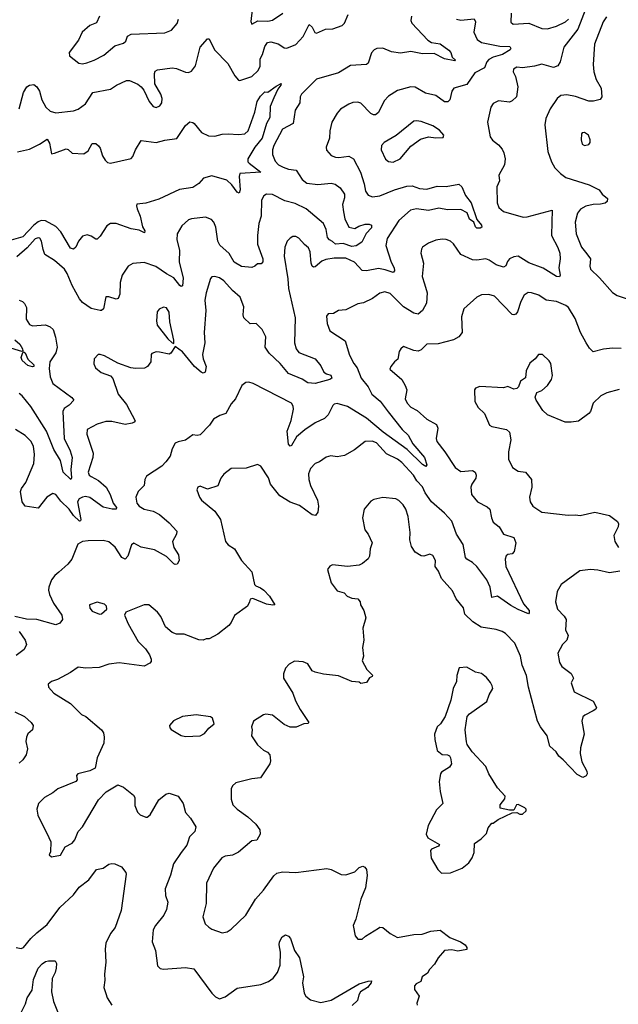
# Model space of a CAD drawing. Extents: x 2133461 to 2293071, y 753526 to 916327.
# Tile 273 of 459: x 2225769 to 2229835, y 854660 to 861350. Entities that reach past the tile are written whole.
import ezdxf

# ---------------------------------------------------------------- set-up
doc = ezdxf.new("R2010")
doc.units = 0

msp = doc.modelspace()

# ---------------------------------------------------------------- linework, layer by layer
at = {"layer": '0CON10XD'}
for points in [[(2229625.6, 861455.6), (2229560.4, 861285), (2229465, 861164), (2229440, 861065), (2229423.4, 861036.6), (2229395, 861024.5), (2229315, 861047.3), (2229265.3, 861034.7), (2229185, 861023.5), (2229145, 861026.7), (2229124, 861015), (2229120, 860995), (2229137.1, 860965), (2229152.5, 860895), (2229143, 860827), (2229115, 860798.8), (2229095, 860790), (2229022, 860798), (2228985, 860780), (2228968, 860755), (2228945.9, 860654.1), (2228964.3, 860555), (2228981.1, 860531.1), (2229020.9, 860500.9), (2229045, 860470), (2229057.1, 860445), (2229065.4, 860405), (2229062.9, 860365), (2229022.9, 860295), (2229028.6, 860255), (2229009.4, 860215), (2229012.5, 860105), (2229024, 860074), (2229055, 860046.9), (2229189.3, 860009.3), (2229215, 860010.9), (2229385, 860056.2), (2229384.5, 859975.5), (2229380.9, 859885), (2229425, 859802), (2229437.1, 859765), (2229440, 859725), (2229430, 859665), (2229439.4, 859615), (2229435, 859604), (2229415, 859605.6), (2229325, 859661.1), (2229228, 859698), (2229155, 859744.3), (2229125, 859740), (2229096.2, 859725), (2229082.1, 859707.9), (2229071.7, 859678.3), (2229055, 859668.6), (2229005, 859684.5), (2228956.9, 859716.9), (2228935, 859724.4), (2228875, 859715.5), (2228845, 859718.5), (2228765, 859755.6), (2228715, 859827.5), (2228695, 859845.7), (2228665, 859857.1), (2228638.3, 859858.3), (2228595, 859851.4), (2228545, 859832.5), (2228506, 859805), (2228498.3, 859791.7), (2228492.9, 859765), (2228510.6, 859695), (2228503.1, 859605), (2228518.9, 859555), (2228535.6, 859495), (2228532.2, 859425), (2228505.4, 859374.6), (2228475, 859350), (2228445, 859356.7), (2228375, 859398.5), (2228285, 859488.9), (2228248.6, 859501.4), (2228215, 859493.3), (2228165, 859456.5), (2228105, 859427.1), (2228065, 859420), (2227985, 859378.8), (2227935, 859373.3), (2227900, 859355), (2227865, 859352.5), (2227853.9, 859336.1), (2227856.9, 859285), (2227875, 859236.7), (2227978.7, 859168.7), (2228009.8, 859069.8), (2228038.6, 859015), (2228062.2, 858985), (2228088.5, 858915), (2228136.3, 858856.3), (2228161.8, 858805), (2228218.4, 858758.4), (2228271.1, 858685), (2228367.7, 858565), (2228406.5, 858526.5), (2228438.6, 858468.6), (2228517.6, 858375), (2228535.4, 858325), (2228527.5, 858315), (2228505, 858328.5), (2228400.8, 858430.8), (2228238.3, 858548.3), (2228125, 858641.9), (2227995, 858722), (2227925, 858741.4), (2227905, 858738.6), (2227895, 858730), (2227865, 858666.2), (2227840.3, 858639.7), (2227775, 858611.1), (2227705, 858564.5), (2227648.5, 858515), (2227615, 858456.2), (2227605, 858452), (2227595, 858466.7), (2227585.6, 858555), (2227612, 858628), (2227628.8, 858705), (2227626.4, 858725), (2227615, 858744.2), (2227355, 858879.2), (2227325, 858887.5), (2227305, 858884.2), (2227278, 858865), (2227235.7, 858775), (2227205, 858741.2), (2227168, 858675), (2227129.1, 858660.9), (2227086, 858635), (2227057.5, 858595), (2226995, 858529.2), (2226975, 858524.2), (2226945, 858530), (2226895, 858494.2), (2226845, 858482.9), (2226825, 858472), (2226804.6, 858435.4), (2226790.5, 858385), (2226761.9, 858345), (2226733.3, 858316.7), (2226631.2, 858248.8), (2226618.8, 858225), (2226614.3, 858185), (2226572.9, 858145), (2226558.9, 858105), (2226564.5, 858065), (2226579.5, 858045), (2226613.7, 858023.7), (2226675, 858012), (2226719.2, 857989.2), (2226785, 857932.5), (2226835.5, 857875.5), (2226834.2, 857855), (2226807.5, 857805), (2226816.9, 857765), (2226846.5, 857715), (2226851.4, 857675), (2226839.4, 857650.6), (2226825, 857647.5), (2226815, 857652.5), (2226765, 857701.9), (2226685, 857748.5), (2226595, 857767.1), (2226545, 857792.5), (2226527.9, 857782.1), (2226504.5, 857705), (2226485, 857684.4), (2226462, 857695), (2226416.6, 857766.6), (2226373.3, 857803.3), (2226335, 857811.9), (2226235, 857809.6), (2226195, 857804.4), (2226163.4, 857786.6), (2226122, 857685), (2226095, 857651.2), (2226034.5, 857595.5), (2226006.8, 857573.2), (2225985.6, 857544.4), (2225966.9, 857495), (2225965.6, 857475), (2225971.8, 857445), (2225998.2, 857385), (2226055.6, 857305), (2226060, 857275), (2226040.9, 857249.1), (2226015, 857238.6), (2225885, 857274.4), (2225815, 857278), (2225735, 857296)], [(2227347.4, 861417.4), (2227338.8, 861338.8), (2227345, 861320), (2227386.7, 861343.3), (2227455, 861340.5), (2227485, 861346.9), (2227555.4, 861394.6)], [(2229106.1, 861393.9), (2229103.9, 861333.9), (2229120.8, 861320.8), (2229227, 861327), (2229315, 861290.9), (2229355, 861289.1), (2229415, 861306.9), (2229475.6, 861335), (2229496.1, 861353.9)], [(2228429.2, 861375), (2228425.9, 861345.9), (2228432.5, 861327.5), (2228540.2, 861210.2), (2228566, 861196), (2228625.3, 861185.3), (2228684.1, 861144.1), (2228697.4, 861127.4), (2228706.8, 861096.8), (2228728.8, 861075), (2228725, 861070), (2228655, 861084.4), (2228585, 861120.8), (2228505, 861118.2), (2228425, 861134.6), (2228355, 861123.8), (2228295, 861133.1), (2228235, 861156.6), (2228195, 861154.2), (2228176.4, 861145), (2228157.7, 861125), (2228136.7, 861055), (2228125, 861045.6), (2228015, 861039.1), (2227935, 860988.5), (2227784.6, 860945.4), (2227682.9, 860845), (2227674.5, 860825.5), (2227671.9, 860785), (2227641.1, 860735), (2227625.6, 860645), (2227554.2, 860605.8), (2227495.9, 860495), (2227486.7, 860465), (2227486, 860435), (2227505, 860388.5), (2227527.3, 860365), (2227557.6, 860347.6), (2227595, 860334.7), (2227647.2, 860327.2), (2227687.3, 860265), (2227718.8, 860238.8), (2227795, 860230.8), (2227885, 860238.6), (2227912.7, 860232.7), (2227945, 860208.8), (2227974, 860165), (2227975, 860140), (2227962, 860095), (2227967.5, 860045), (2227977.9, 859997.9), (2228005, 859941.2), (2228045, 859931.4), (2228072.2, 859947.7), (2228115, 859961.6), (2228141.9, 859961.9), (2228158.6, 859955), (2228157.5, 859935), (2228123.3, 859896.7), (2228092.3, 859837.7), (2228055, 859813.2), (2228025, 859810.3), (2227965, 859830.3), (2227915, 859825.6), (2227893.3, 859843.3), (2227873.8, 859853.8), (2227860.4, 859870.4), (2227849.7, 859925), (2227832.9, 859965), (2227715.2, 860065.2), (2227640.8, 860100.8), (2227570.4, 860120.4), (2227485, 860163.3), (2227445, 860164.2), (2227426.7, 860153.3), (2227411.9, 860125), (2227408.2, 860015), (2227393.9, 859965), (2227384.1, 859885), (2227385.3, 859825), (2227421.3, 859725), (2227420, 859705), (2227408.2, 859691.8), (2227385, 859692.5), (2227365.4, 859674.6), (2227345, 859666), (2227275, 859672.3), (2227225, 859703.2), (2227191.9, 859761.9), (2227127.6, 859817.6), (2227115.6, 859845), (2227100.3, 859940.2), (2227087.3, 859975), (2227072.8, 859992.8), (2227031.9, 860008.1), (2226935, 859996.7), (2226915, 859989.4), (2226869.5, 859950.5), (2226839.5, 859895), (2226837.3, 859855), (2226854.7, 859784.7), (2226852.9, 859705), (2226880.4, 859595), (2226875, 859542.5), (2226865, 859538.1), (2226857.1, 859545), (2226815, 859597.3), (2226765, 859622.5), (2226693.1, 859673.1), (2226615, 859701.1), (2226536.4, 859693.6), (2226504.6, 859675.4), (2226464.7, 859615.3), (2226450.5, 859565), (2226449.2, 859485), (2226436.7, 859455), (2226425, 859451.2), (2226375, 859468), (2226355, 859466.2), (2226337.5, 859385), (2226325.6, 859374.4), (2226315, 859374.2), (2226255, 859388.5), (2226195, 859429.5), (2226175, 859452.9), (2226125, 859544.3), (2226091.8, 859625), (2226072.5, 859655), (2226005, 859714.4), (2225940.8, 859755), (2225928, 859788), (2225917.3, 859845), (2225905.5, 859865), (2225895, 859869.2), (2225875, 859861.8), (2225820.3, 859799.7), (2225750.4, 859739.6)], [(2225765.5, 860745), (2225795, 860856.7), (2225818, 860895), (2225835, 860905.8), (2225865, 860909.2), (2225885, 860893.8), (2225904.5, 860864.5), (2225919.5, 860805), (2225945.6, 860755), (2225975, 860728.5), (2226015, 860716.4), (2226135, 860731.9), (2226165, 860742.9), (2226215, 860778), (2226265, 860855.8), (2226385, 860877.5), (2226425.6, 860904.4), (2226495, 860937.5), (2226515, 860938), (2226571.2, 860911.2), (2226594.2, 860894.2), (2226611.2, 860871.2), (2226648, 860795), (2226675, 860761.2), (2226695, 860753.8), (2226720, 860765), (2226734.1, 860785.9), (2226737.1, 860815), (2226728.6, 860845), (2226685.7, 860915), (2226684.4, 860985), (2226690.2, 860999.8), (2226705, 861009.4), (2226805, 861023.1), (2226835, 861018.6), (2226895, 860994.2), (2226915, 860992.5), (2226935, 861000), (2226962.2, 861037.8), (2226995, 861163.3), (2227045, 861221.2), (2227055, 861220), (2227091.5, 861145), (2227182.8, 861052.8), (2227229.7, 860969.7), (2227255, 860940), (2227265, 860936.2), (2227345, 860965.4), (2227389.1, 861005), (2227402.5, 861035), (2227401.8, 861085), (2227418.8, 861115), (2227435, 861169.2), (2227451.1, 861195), (2227475, 861199.3), (2227525, 861186.2), (2227542.9, 861175), (2227565, 861158.9), (2227583.2, 861156.8), (2227645, 861181.2), (2227694.8, 861235.2), (2227735, 861318.8), (2227755, 861298.9), (2227773, 861263), (2227785, 861258.8), (2227845, 861285.9), (2227895, 861288.4), (2227959.3, 861310.7), (2227975, 861326.2), (2227999.4, 861385)], [(2228736.7, 861355), (2228765, 861346.9), (2228855.7, 861355.7), (2228864, 861335), (2228853.3, 861265), (2228877.1, 861215), (2228905, 861196.4), (2229030.8, 861170.9), (2229098, 861168), (2229105.8, 861155.8), (2229099.4, 861145), (2229048.5, 861115), (2228984.4, 861095.6), (2228955, 861078.9), (2228942.5, 861065), (2228926.3, 861023.6), (2228859.9, 860990.1), (2228805, 860910.8), (2228717.1, 860885), (2228703.6, 860865), (2228690, 860805), (2228678, 860792), (2228655, 860793.3), (2228595, 860834.5), (2228525, 860851.1), (2228455, 860890.8), (2228425, 860893.8), (2228335, 860868.6), (2228275, 860831.4), (2228245, 860800), (2228205, 860720), (2228185, 860704.3), (2228173.2, 860703.2), (2228153, 860713), (2228085, 860782.9), (2228065, 860788.9), (2228032.6, 860787.4), (2228005, 860777.1), (2227948.3, 860741.7), (2227924.6, 860715.4), (2227889.5, 860655), (2227875.5, 860595), (2227872.9, 860545), (2227851.4, 860485), (2227853.2, 860463.2), (2227885, 860428), (2227915, 860415.8), (2227936.8, 860413.2), (2228005, 860422.9), (2228035.8, 860405), (2228083.7, 860313.6), (2228109.6, 860235), (2228118.2, 860185), (2228135, 860157.1), (2228165, 860146.5), (2228215, 860153.8), (2228315, 860193.8), (2228398.3, 860218.3), (2228435, 860221.1), (2228485, 860203.1), (2228535, 860198.7), (2228605, 860218.5), (2228665, 860217.1), (2228752.3, 860232.3), (2228772, 860215), (2228797.5, 860155), (2228835.8, 860105.8), (2228873.6, 859993.6), (2228905.8, 859954.2), (2228908.6, 859941.4), (2228896.8, 859933.2), (2228874.4, 859934.4), (2228865, 859943.3), (2228853.5, 859973.5), (2228825, 859995.8), (2228807.5, 860037.5), (2228765, 860061.1), (2228675, 860057.6), (2228615, 860070.4), (2228545, 860054.7), (2228465, 860064.7), (2228423.4, 860056.6), (2228344.2, 859985.8), (2228265.5, 859864.5), (2228256.4, 859815), (2228292.3, 859702.3), (2228312.7, 859665), (2228314.4, 859645), (2228305, 859633.3), (2228251.8, 859651.8), (2228205, 859659.7), (2228125, 859643.3), (2228095, 859645.6), (2228042.7, 859702.7), (2227985, 859729.1), (2227905, 859729.2), (2227848.8, 859721.2), (2227820.9, 859709.1), (2227775, 859670), (2227765, 859667.8), (2227755, 859675.8), (2227747.7, 859695), (2227742.7, 859772.7), (2227731.3, 859801.3), (2227702.4, 859822.4), (2227665, 859866), (2227645, 859878), (2227625, 859878), (2227605, 859866.2), (2227585.6, 859844.4), (2227570.6, 859805), (2227565.8, 859744.2), (2227590.6, 859590.6), (2227595.3, 859525), (2227640, 859325), (2227636.4, 859155), (2227647.3, 859115), (2227665, 859088.9), (2227775, 859045.7), (2227815, 858998.8), (2227835.5, 858955.5), (2227853.1, 858943.1), (2227881.2, 858935), (2227888.8, 858915), (2227875, 858906), (2227775, 858879.1), (2227725, 858882.5), (2227688.5, 858908.5), (2227595, 858946.2), (2227538.9, 859015), (2227463.9, 859083.9), (2227437.2, 859125), (2227441.2, 859195), (2227415.8, 859245), (2227375, 859286), (2227335, 859284.3), (2227291.1, 859325), (2227286.7, 859345), (2227290.3, 859400.3), (2227265.8, 859465), (2227215, 859509.2), (2227155, 859576), (2227125, 859596.2), (2227095, 859606.2), (2227075, 859603.3), (2227065, 859592.5), (2227034.4, 859495), (2227026.5, 859445), (2227033.5, 859373.5), (2227020.9, 859225), (2227025.5, 859155), (2227010, 859075), (2227014.4, 859045), (2227035.6, 858995), (2227028, 858955), (2227015, 858949.4), (2227001.9, 858955), (2226956.9, 858995), (2226875, 859094.2), (2226825, 859130), (2226796.1, 859083.9), (2226785, 859077.5), (2226718.3, 859091.7), (2226695, 859094), (2226667.3, 859082.7), (2226661.2, 859075), (2226658.8, 859025), (2226637, 858993), (2226617.3, 858982.7), (2226555, 858979.5), (2226523.9, 858983.9), (2226435.5, 859015.5), (2226345, 859065.8), (2226315, 859076.2), (2226302.5, 859075), (2226273.8, 859046.2), (2226271.7, 859011.7), (2226283.8, 858985), (2226323, 858953), (2226385, 858930), (2226402.1, 858912.1), (2226437.8, 858805), (2226493.5, 858735), (2226553.3, 858625), (2226547.5, 858615), (2226532.3, 858607.7), (2226485, 858600.5), (2226395, 858620.9), (2226355, 858619.1), (2226295, 858601.9), (2226228, 858565), (2226224.5, 858535), (2226267.9, 858405), (2226265.4, 858374.6), (2226234.4, 858275), (2226241.4, 858255), (2226253.3, 858246.7), (2226305, 858218.4), (2226356.2, 858175), (2226382.7, 858125), (2226402.7, 858065), (2226426.2, 858035), (2226425.3, 858024.8), (2226396.2, 858023.8), (2226335, 858038.9), (2226245, 858103.4), (2226215, 858110), (2226195, 858106), (2226173.1, 858095), (2226161.2, 858075), (2226184, 857955), (2226182.5, 857945), (2226175, 857943.1), (2226135, 857980.4), (2226104.1, 858025), (2226048.7, 858078.6), (2226015, 858124.4), (2225995, 858131.9), (2225953.4, 858106.6), (2225895, 858032), (2225805, 858044), (2225786.2, 858075), (2225774.2, 858145), (2225781.4, 858165), (2225810, 858205), (2225864.5, 858335), (2225870.4, 858395), (2225862.8, 858452.8)], [(2226311.9, 861375), (2226290.2, 861329.8), (2226245, 861310), (2226194, 861265), (2226168, 861212), (2226105, 861127.5), (2226106.2, 861105), (2226170, 861055), (2226195, 861051.4), (2226225, 861056.9), (2226275, 861074.4), (2226340.3, 861109.7), (2226415, 861172.9), (2226475, 861192), (2226490, 861205), (2226502, 861238), (2226525, 861251.9), (2226755, 861260.6), (2226800.7, 861279.3), (2226837.5, 861325), (2226848.2, 861355)], [(2229755, 861370.6), (2229731.2, 861335), (2229672.1, 861185), (2229664.5, 861045), (2229668.6, 860995), (2229684, 860944), (2229718.9, 860885), (2229723, 860827), (2229712.1, 860807.9), (2229665.8, 860795.8)], [(2225755, 860452.4), (2225835, 860470), (2225904.2, 860505), (2225955, 860538.8), (2225972.4, 860512.4), (2225985, 860440), (2226005, 860442.5), (2226085, 860473.8), (2226098.8, 860468.8), (2226125, 860444.4), (2226205, 860438.5), (2226235, 860458.6), (2226261.7, 860508.3), (2226285, 860509.2), (2226305, 860494.3), (2226316.5, 860476.5), (2226331.5, 860425), (2226350, 860395), (2226365, 860381.1), (2226384.6, 860374.6), (2226525, 860407.8), (2226538.2, 860421.8), (2226556, 860465), (2226595, 860530), (2226695, 860516), (2226755, 860532.9), (2226836.7, 860543.3), (2226895, 860631.2), (2226924.4, 860655.6), (2226945, 860652.5), (2226954, 860645), (2227003.1, 860583.1), (2227052.3, 860562.3), (2227095, 860560), (2227145, 860573.3), (2227185, 860575.9), (2227255, 860571.2), (2227298.8, 860575), (2227320, 860595), (2227367, 860723), (2227382.9, 860795), (2227405, 860830), (2227435, 860860), (2227455, 860857.5), (2227510.5, 860899.5), (2227545, 860917.5), (2227543.3, 860905), (2227521.9, 860878.1), (2227495, 860820), (2227469.2, 860760.9), (2227467.6, 860685), (2227445.7, 860645), (2227417, 860545), (2227366.6, 860485), (2227319.1, 860405), (2227319.4, 860385), (2227327.1, 860375), (2227406, 860315), (2227264.6, 860305.4), (2227259.5, 860285), (2227267.3, 860195), (2227259.3, 860170.7), (2227245, 860178.1), (2227208.8, 860228.8), (2227175, 860260.8), (2227075, 860289.6), (2227016.8, 860273.2), (2226985, 860238), (2226945, 860210), (2226855, 860196.5), (2226715, 860131.9), (2226625, 860102.9), (2226565, 860096.2), (2226561.2, 860085), (2226566, 860066)], [(2229665.8, 860795.8), (2229635, 860797.8), (2229545, 860827.9), (2229485, 860839.6), (2229443.8, 860835), (2229420, 860815), (2229372.5, 860745), (2229342, 860678), (2229335.6, 860635), (2229356.9, 860455), (2229380.6, 860385), (2229404.6, 860344.6), (2229442, 860305), (2229478.6, 860278.6), (2229637.5, 860227.5), (2229703.8, 860193.8), (2229725.5, 860165.5), (2229760.6, 860135), (2229760, 860115), (2229745.6, 860104.4), (2229715, 860096.7), (2229665, 860095.5), (2229615, 860083.1), (2229577.2, 860062.8), (2229558, 860035), (2229542.5, 859975), (2229549.3, 859895), (2229585, 859805.7), (2229620.5, 859760.5), (2229647.1, 859725), (2229641.4, 859675), (2229645.8, 859655), (2229707.1, 859597.1), (2229795, 859495.6), (2229826.9, 859476.9), (2229935, 859440)], [(2228305, 860383.3), (2228352.9, 860405), (2228425, 860490.8), (2228491.9, 860538.1), (2228545, 860553.8), (2228595, 860547.5), (2228645, 860550), (2228650, 860565), (2228619.3, 860599.3), (2228575, 860630), (2228495, 860659.2), (2228465, 860664.2), (2228445, 860660), (2228325.4, 860564.6), (2228244.6, 860515.4), (2228226.9, 860495), (2228223.5, 860465), (2228253.3, 860403.3), (2228275, 860387.1), (2228305, 860383.3)], [(2229605, 860496.2), (2229635, 860503.3), (2229643.3, 860515), (2229643.3, 860535), (2229632.5, 860565), (2229605, 860583.3), (2229589.3, 860580.7), (2229584, 860575), (2229582, 860535), (2229588.8, 860505), (2229605, 860496.2)], [(2226566, 860066), (2226587.5, 860015), (2226603, 859943), (2226618, 859915), (2226616.8, 859903.2), (2226580.6, 859920.6), (2226525, 859928.5), (2226425, 859965.5), (2226385, 859966.5), (2226360.5, 859949.5), (2226315, 859878.8), (2226295, 859860), (2226285, 859859.2), (2226255, 859878.6), (2226227.6, 859887.6), (2226195, 859880), (2226168.5, 859845), (2226150, 859805), (2226135, 859790.8), (2226115, 859797.5), (2226047.8, 859907.8), (2226015.2, 859945.2), (2225945, 859982.7), (2225915, 859985.3), (2225895, 859977.9), (2225865, 859954.2), (2225790.4, 859875), (2225695, 859846.8)], [(2229855, 859115.7), (2229795, 859119.2), (2229735, 859112), (2229665, 859093.8), (2229638.2, 859118.2), (2229616.9, 859155), (2229579.1, 859225), (2229540.8, 859320.9), (2229495.6, 859395), (2229478.5, 859408.5), (2229415, 859436.4), (2229345.6, 859445.6), (2229295, 859478.1), (2229245, 859494.4), (2229223.7, 859496.3), (2229195, 859479.2), (2229172.7, 859435), (2229150, 859365), (2229139.4, 859350.6), (2229125, 859344.2), (2229115, 859347.5), (2228995, 859471.1), (2228955, 859483.3), (2228905, 859480.6), (2228874.6, 859465.4), (2228785, 859386.7), (2228769.7, 859330.3), (2228774.2, 859225), (2228752, 859195), (2228715, 859175.8), (2228612, 859148), (2228535, 859144.5), (2228495, 859107.1), (2228475, 859097.8), (2228445, 859101.5), (2228375, 859130), (2228356.7, 859115), (2228346.2, 859095), (2228337, 859043), (2228315, 859026), (2228290, 858995), (2228283.8, 858975), (2228363.8, 858905), (2228386.2, 858865), (2228398, 858835), (2228386.7, 858775), (2228400.6, 858745), (2228425, 858717.1), (2228468, 858695), (2228535, 858637.1), (2228600.7, 858600.7), (2228608.9, 858575), (2228597.5, 858505), (2228602.7, 858485), (2228656.9, 858415), (2228727.4, 858307.4), (2228765, 858281.1), (2228845, 858287.8), (2228862.9, 858275), (2228870, 858255), (2228867.5, 858235), (2228838.9, 858195), (2228832.5, 858175), (2228838.1, 858125), (2228879.2, 858075), (2228945, 858040.6), (2228963.1, 858025), (2228972.9, 857965), (2228984.4, 857935), (2229025.3, 857905.3), (2229055, 857853.5), (2229125, 857832.5), (2229139.2, 857795), (2229127.3, 857737.3), (2229115, 857720.5), (2229085, 857716.4), (2229072.7, 857707.3), (2229065.4, 857684.6), (2229070, 857635), (2229191.2, 857381.2), (2229229.2, 857335), (2229229.5, 857320.5), (2229225, 857313.3), (2229155, 857342), (2229105, 857369.4), (2229015, 857432.5), (2228975, 857423.3), (2228963.5, 857495), (2228941.8, 857545), (2228875, 857635.6), (2228845, 857663.1), (2228805, 857684), (2228797.5, 857695), (2228781.9, 857785), (2228735.6, 857855.6), (2228704, 857944), (2228655, 857997.7), (2228565.3, 858075.3), (2228522.3, 858135), (2228505, 858175.8), (2228466.9, 858216.9), (2228444.4, 858255), (2228365, 858341.8), (2228335, 858363.8), (2228260.2, 858400.2), (2228191.5, 858475), (2228162.9, 858487.1), (2228115.8, 858484.2), (2228043.1, 858426.9), (2227975, 858388.6), (2227925, 858379.4), (2227882.1, 858387.9), (2227851.1, 858378.9), (2227805, 858346.9), (2227775, 858334.2), (2227745, 858300), (2227731.4, 858265), (2227732.9, 858225), (2227744.4, 858185), (2227792.5, 858085), (2227798.2, 858045), (2227795, 858003.3), (2227778.5, 857981.5), (2227755, 857985.6), (2227668.7, 858048.7), (2227605, 858072.9), (2227535.7, 858115), (2227471.9, 858195), (2227458.3, 858238.3), (2227406.8, 858316.8), (2227385, 858328.8), (2227307.3, 858302.7), (2227205, 858300), (2227155, 858263.3), (2227134.3, 858235.7), (2227115, 858183.3), (2227045, 858160), (2226995, 858180), (2226980, 858175), (2226972.5, 858155), (2226990, 858105), (2227003.8, 858085), (2227095, 858010), (2227132, 857955), (2227165.8, 857805), (2227185, 857782), (2227227.5, 857755), (2227275, 857676.2), (2227345, 857598.8), (2227362.9, 857512.9), (2227372.5, 857502.5), (2227405, 857490.8), (2227427.5, 857475), (2227465, 857433.8), (2227502.5, 857375), (2227488.3, 857371.7), (2227445, 857378.8), (2227353, 857417), (2227335, 857412.5), (2227328.8, 857395), (2227316.2, 857365), (2227227, 857303), (2227206.2, 857255), (2227190, 857235), (2227115, 857176), (2227055, 857142.5), (2227035, 857142.5), (2227015, 857133.3), (2226985, 857136.2), (2226885.6, 857175.6), (2226835, 857175.5), (2226805, 857185.5), (2226758.9, 857225), (2226727.3, 857295), (2226705.6, 857325), (2226645, 857373.3), (2226615, 857374.3), (2226490, 857325), (2226480, 857305), (2226506.2, 857245), (2226574, 857125), (2226623.3, 857075), (2226650, 857035), (2226662.5, 857005), (2226661.7, 856988.3), (2226653, 856977), (2226615, 856956.7), (2226445, 856980.8), (2226375, 856971.2), (2226308.8, 856948.8), (2226215, 856944.2), (2226165, 856951.2), (2226114.4, 856915.6), (2226025, 856867.5), (2225985, 856853.3), (2225962.5, 856835), (2225963.9, 856813.9), (2226000, 856775), (2226115, 856704), (2226189.7, 856629.7), (2226218.8, 856615), (2226323.8, 856525), (2226338.6, 856505), (2226343.1, 856475), (2226340, 856435), (2226296.2, 856335), (2226282.5, 856265), (2226245, 856246), (2226164.4, 856225.6), (2226153.8, 856215), (2226160, 856185), (2226150, 856175), (2226026.9, 856125), (2225995, 856097.5), (2225937.1, 856065), (2225896, 856025), (2225885.8, 855985), (2225892.9, 855945), (2225967.5, 855792.5), (2225980, 855765), (2225977.5, 855695), (2225970, 855675), (2225985, 855662.5), (2226045, 855673.3), (2226078.9, 855731.1), (2226125.5, 855754.5), (2226143.2, 855776.8), (2226165, 855833.3), (2226195.7, 855865), (2226305, 856050), (2226356.6, 856103.4), (2226435, 856151.2), (2226475, 856136), (2226541.7, 856081.7), (2226552, 856065), (2226550.9, 856010.9), (2226568.8, 855965), (2226587.7, 855947.7), (2226625, 855932.5), (2226635, 855932.5), (2226655, 855946.7), (2226715, 856050), (2226762.4, 856087.6), (2226785, 856094.4), (2226845, 856074.4), (2226879.2, 856025), (2226894.3, 855964.3), (2226928, 855925), (2226964.3, 855865), (2226959.2, 855835), (2226922, 855798), (2226910.9, 855760.9), (2226905, 855740.8), (2226865, 855692.5), (2226814.5, 855615), (2226793.4, 855536.6), (2226758.1, 855445), (2226759.1, 855399.1), (2226774.2, 855355), (2226766.9, 855305), (2226746.9, 855265), (2226690.8, 855195), (2226675.8, 855165), (2226668.8, 855085), (2226692, 855025), (2226705, 854922.5), (2226723.9, 854903.9), (2226745, 854898.8), (2226895, 854909.2), (2226951.4, 854901.4), (2227074, 854735), (2227099.7, 854709.7), (2227125, 854698), (2227165, 854710), (2227245, 854769.3), (2227405.9, 854794.1), (2227458.1, 854815), (2227491.4, 854838.6), (2227519.6, 854875), (2227537.5, 854925), (2227540, 855015), (2227530.4, 855065), (2227533.1, 855085), (2227551.9, 855118.1), (2227575, 855131.5), (2227595, 855123.6), (2227607.7, 855107.7), (2227635, 855026.7), (2227668.6, 854975), (2227697.3, 854847.3), (2227690.5, 854805), (2227700.6, 854735), (2227711.4, 854715), (2227745, 854690.4), (2227815, 854671.6), (2227885, 854687.5), (2228075, 854798.9), (2228135, 854817.8), (2228158.6, 854818.6), (2228156.9, 854805), (2228130.6, 854775), (2228082.9, 854745), (2228071.4, 854725), (2228063.8, 854686.2), (2228027.7, 854652.3)], [(2225765.4, 859445.4), (2225788.8, 859435), (2225801.3, 859421.3), (2225815.6, 859395), (2225813.5, 859315), (2225835, 859279.2), (2225855, 859270), (2225945, 859277.8), (2225975, 859264.4), (2225995.6, 859245), (2226012.6, 859192.6), (2226024.4, 859125), (2226013.8, 859086.2), (2225974.6, 859025), (2225969.5, 858980.5), (2225975, 858923.8), (2225995, 858878.1), (2226124.1, 858784.1), (2226136.1, 858766.1), (2226105, 858731.2), (2226071.7, 858708.3), (2226062.9, 858687.1), (2226071.8, 858505), (2226111.7, 858421.7), (2226124.8, 858375), (2226116.6, 858295), (2226121.7, 858238.3), (2226116.7, 858225), (2226063.8, 858275), (2226045.4, 858355.4), (2226000.4, 858430.4), (2225951.6, 858555), (2225845, 858721.1), (2225785.4, 858795), (2225765, 858811.5)], [(2226815, 859150), (2226816.7, 859173.3), (2226788, 859298), (2226785, 859363.3), (2226765, 859392), (2226745, 859398), (2226717, 859383), (2226702.5, 859365), (2226698.1, 859305), (2226702.9, 859275), (2226775, 859182.5), (2226803.6, 859153.6), (2226815, 859150)], [(2225735, 859175.6), (2225769.2, 859145), (2225788.9, 859115), (2225789.5, 859100.5), (2225783.3, 859096.7), (2225685.4, 859125.4)], [(2225855, 858991.4), (2225825, 859001.4), (2225785.4, 859035), (2225780, 859055), (2225790, 859090), (2225795, 859093.3), (2225805, 859086), (2225823.9, 859043.9), (2225865.6, 859005), (2225865, 858994.2), (2225855, 858991.4)], [(2229841.7, 858838.3), (2229757.5, 858815), (2229715.6, 858794.4), (2229664.6, 858745.4), (2229645, 858687.5), (2229633.8, 858675), (2229565, 858622), (2229514.3, 858615.7), (2229475, 858615.7), (2229355, 858665.7), (2229322.5, 858695), (2229276.7, 858765), (2229271.2, 858785), (2229281.7, 858818.3), (2229315, 858831.2), (2229355, 858863.8), (2229381.2, 858905), (2229388.3, 858931.7), (2229376.2, 859015), (2229365, 859033.3), (2229320, 859075), (2229292.5, 859075), (2229270, 859045), (2229235, 859017.5), (2229210, 858965), (2229203.6, 858916.4), (2229170, 858895), (2229156.7, 858855), (2229145, 858843.8), (2229125, 858838.8), (2229085, 858858.8), (2229055, 858850), (2228895, 858857.5), (2228865, 858847.5), (2228857.5, 858835), (2228860, 858755), (2228883.3, 858715), (2228926.7, 858675), (2228960, 858595), (2228975.9, 858585.9), (2229075, 858566), (2229095, 858546.7), (2229104.3, 858495), (2229088.9, 858415), (2229088.6, 858365), (2229117, 858307), (2229155, 858282.9), (2229205, 858276), (2229246.1, 858226.1), (2229247.1, 858175), (2229232.5, 858105), (2229236, 858075), (2229255, 858043.8), (2229314.6, 858004.6), (2229493.2, 857983.2), (2229545, 857986.9), (2229575, 857982.2), (2229675, 858003.8), (2229775, 857982), (2229830.3, 857940.3), (2229835.8, 857925.8), (2229833.1, 857905), (2229804.4, 857845), (2229811.5, 857805), (2229837.1, 857765)], [(2225862.8, 858452.8), (2225845, 858485.7), (2225805, 858524.2), (2225740, 858565)], [(2229845, 857604), (2229775, 857592.2), (2229695, 857610.5), (2229646.6, 857613.4), (2229574.5, 857605.5), (2229446.4, 857513.6), (2229419.4, 857465), (2229407.8, 857395), (2229421.9, 857345), (2229467.4, 857297.4), (2229480, 857275), (2229476, 857205), (2229494, 857165), (2229484.2, 857135), (2229455, 857103.8), (2229424.2, 857045), (2229435, 856982.5), (2229451.2, 856955), (2229515, 856906.7), (2229526.7, 856885), (2229530, 856875), (2229513.8, 856845), (2229535, 856783.3), (2229665, 856720), (2229686.4, 856676.4), (2229682.5, 856665), (2229665, 856653.3), (2229606.7, 856625), (2229595, 856612.5), (2229586.2, 856585), (2229602.9, 856495), (2229578.3, 856401.7), (2229575.7, 856365), (2229587.9, 856307.9), (2229620, 856245), (2229623.8, 856225), (2229617.7, 856212.3), (2229595, 856201.2), (2229555, 856221.2), (2229460.9, 856320.9), (2229430, 856345), (2229412, 856375), (2229368.8, 856415), (2229352, 856485), (2229305.9, 856545.9), (2229286.2, 856585), (2229225.4, 856815.4), (2229212.1, 856895), (2229181.1, 856965), (2229170, 857025), (2229131.4, 857115), (2229068.8, 857178.8), (2229045, 857193.3), (2229005, 857207.5), (2228903.4, 857223.4), (2228847.8, 857257.8), (2228791.8, 857311.8), (2228783.3, 857355), (2228734, 857415), (2228708.8, 857468.8), (2228635, 857553.8), (2228614.2, 857604.2), (2228590, 857635), (2228592.5, 857675), (2228575, 857710), (2228555, 857718.8), (2228515, 857704), (2228495, 857708), (2228455, 857732.5), (2228429.7, 857769.7), (2228419.4, 857815), (2228422.2, 857865), (2228407.1, 857975), (2228392, 858025), (2228374, 858055), (2228345, 858084.2), (2228324.3, 858094.3), (2228235, 858103.8), (2228175, 858089.2), (2228155, 858078), (2228108, 858025), (2228096.7, 857965), (2228113.8, 857885), (2228136.2, 857855), (2228162, 857795), (2228149.2, 857755), (2228144.1, 857705.9), (2228135, 857687.5), (2228097.5, 857655), (2228075, 857644.2), (2227995, 857634.2), (2227893.9, 857646.1), (2227875, 857637.5), (2227860, 857615), (2227884.1, 857524.1), (2227925, 857470), (2227972.5, 857455), (2227994.2, 857434.2), (2228025, 857418.8), (2228065, 857415.8), (2228080.8, 857395), (2228084.5, 857374.5), (2228106.7, 857336.7), (2228120, 857285), (2228100, 857215), (2228106.2, 857135), (2228096.9, 857085), (2228103.9, 857026.1), (2228094, 856995), (2228125.9, 856935.9), (2228165, 856897.5), (2228163, 856887), (2228145, 856877.5), (2228125, 856847.5), (2228085, 856840), (2228075, 856850), (2228025, 856853.8), (2227935, 856892.9), (2227832.7, 856902.7), (2227776.1, 856916.1), (2227756.1, 856926.1), (2227725, 856972.5), (2227695, 856987.5), (2227635, 856991.2), (2227599.5, 856970.5), (2227573.8, 856945), (2227560, 856905), (2227560.8, 856875), (2227625, 856773.3), (2227642.1, 856722.1), (2227673, 856663), (2227732.5, 856575), (2227725, 856567.5), (2227700, 856565), (2227646.4, 856543.6), (2227605, 856543.8), (2227565, 856561.2), (2227485, 856624), (2227440.7, 856630.7), (2227425, 856626.7), (2227357.5, 856585), (2227342.5, 856545), (2227347.5, 856525), (2227342.5, 856485), (2227385, 856422.5), (2227425, 856387.5), (2227453, 856373), (2227467.5, 856355), (2227472.5, 856315), (2227467, 856293), (2227405, 856200), (2227345, 856192.9), (2227237.5, 856165), (2227214, 856145), (2227205.9, 856124.1), (2227204.2, 856054.2), (2227215.8, 856015), (2227245.8, 855985), (2227319.2, 855935), (2227372, 855885), (2227400, 855845), (2227403.3, 855815), (2227380, 855775), (2227345, 855770), (2227255, 855693.8), (2227215, 855674), (2227165, 855665.7), (2227141.2, 855655), (2227085.8, 855584.2), (2227037, 855483), (2227035.6, 855345), (2227012, 855255), (2227027.7, 855207.7), (2227054, 855184), (2227075, 855170), (2227145, 855146.7), (2227177.7, 855152.3), (2227205, 855170), (2227304.3, 855265.7), (2227370, 855375), (2227425, 855436.7), (2227496.1, 855533.9), (2227515, 855550), (2227555, 855561.2), (2227645, 855556), (2227855, 855582), (2227885, 855576), (2227953, 855543), (2227985, 855540.8), (2228045, 855560), (2228075, 855590), (2228099.2, 855599.2), (2228112.7, 855592.7), (2228123.8, 855575), (2228130, 855535), (2228118.3, 855451.7), (2228087.1, 855375), (2228052.3, 855237.7), (2228033.3, 855195), (2228047.5, 855125), (2228065, 855102.5), (2228095, 855102.5), (2228117, 855123), (2228205, 855178)], [(2226311.7, 857311.7), (2226325, 857312.5), (2226360, 857345), (2226357.5, 857365), (2226345, 857380), (2226295, 857392.5), (2226243.3, 857375), (2226245, 857352.5), (2226261.2, 857331.2), (2226311.7, 857311.7)], [(2225765, 857193.3), (2225806, 857135), (2225814.2, 857105), (2225799.1, 857070.9), (2225745, 857029.5)], [(2228635, 855550), (2228695, 855553.8), (2228775, 855586), (2228819.1, 855620.9), (2228842, 855655), (2228855, 855692.5), (2228857.5, 855752.5), (2228903.3, 855785), (2228939.3, 855820.7), (2228951.7, 855858.3), (2228975, 855890), (2228985, 855890), (2229020, 855915), (2229115, 855960), (2229145, 855962.5), (2229165, 855952.5), (2229185, 855952.5), (2229210, 855975), (2229210, 855985), (2229200, 855995), (2229155, 856016.7), (2229142.5, 856015), (2229125, 855980), (2229095, 855980), (2229033.3, 855993.3), (2229033.3, 856015), (2229063.6, 856056.4), (2229066.7, 856075), (2229015, 856130), (2228956, 856225), (2228934.2, 856275), (2228843.1, 856375), (2228809.2, 856425), (2228803.2, 856443.2), (2228794.2, 856525), (2228808.8, 856615), (2228825, 856633.8), (2228942.1, 856717.9), (2228957, 856763), (2228982, 856805), (2228979.2, 856825), (2228966.8, 856846.8), (2228939.7, 856879.7), (2228905, 856908), (2228865, 856916.7), (2228805, 856951.2), (2228753.6, 856946.4), (2228737.5, 856895), (2228736.4, 856853.6), (2228713.3, 856805), (2228696.4, 856726.4), (2228660, 856615), (2228626.2, 856565), (2228603.8, 856545), (2228587.5, 856495), (2228588.3, 856458.3), (2228603.8, 856385), (2228638.3, 856358.3), (2228675, 856356.2), (2228687.7, 856347.7), (2228696.2, 856335), (2228702, 856295), (2228688.6, 856271.4), (2228635, 856236.7), (2228626.7, 856225), (2228618.8, 856175), (2228623.8, 856105), (2228643.3, 856025), (2228599.3, 855980.7), (2228544.1, 855875.9), (2228530, 855815), (2228542.1, 855792.1), (2228620, 855745), (2228613.3, 855735), (2228566.7, 855715), (2228558.8, 855705), (2228564.1, 855654.1), (2228608.8, 855575), (2228635, 855550)], [(2225735, 856646.5), (2225801.4, 856615), (2225846.2, 856575), (2225860, 856555), (2225856.7, 856525), (2225825, 856498.8), (2225814.3, 856475), (2225810.8, 856445), (2225821.9, 856395), (2225813.1, 856355), (2225789.5, 856320.5), (2225765, 856299.1)], [(2226895, 856480), (2226995, 856484), (2227025, 856501.2), (2227053.6, 856536.4), (2227090, 856565), (2227077.5, 856605), (2227065, 856612.5), (2226968, 856628), (2226873.9, 856616.1), (2226812.7, 856587.3), (2226787.5, 856555), (2226788.3, 856538.3), (2226797, 856527), (2226866.1, 856486.1), (2226895, 856480)], [(2225745, 855046), (2225778.8, 855038.8), (2225795, 855046), (2225843.6, 855106.4), (2225884.6, 855145.4), (2225955, 855201.9), (2226042.6, 855317.4), (2226134.2, 855405), (2226172, 855455), (2226238.8, 855505), (2226290, 855575), (2226335, 855586), (2226375, 855611.2), (2226395, 855616), (2226415, 855613.8), (2226460, 855595), (2226490, 855555), (2226491.2, 855545), (2226457.7, 855297.7), (2226417, 855183), (2226385, 855141.2), (2226354.3, 855075), (2226350, 855035), (2226353.9, 854946.1), (2226344.2, 854864.2), (2226348.1, 854825), (2226340, 854775), (2226355, 854732.5), (2226363.1, 854705), (2226394.4, 854655)], [(2228205, 855178), (2228215, 855184), (2228235, 855182.5), (2228285, 855142), (2228335, 855114.3), (2228446.6, 855133.4), (2228503.4, 855136.6), (2228562.4, 855157.6), (2228625, 855164.2), (2228690, 855115), (2228762.5, 855085), (2228795, 855063.3), (2228806.7, 855045), (2228805, 855032.5), (2228745, 855020), (2228705, 855030), (2228654.3, 855025.7), (2228610.8, 854975), (2228587.4, 854932.6), (2228552.8, 854897.2), (2228539.1, 854870.9), (2228502.8, 854847.2), (2228494.2, 854815.8), (2228461.3, 854798.7), (2228450, 854785), (2228450, 854760), (2228481.2, 854715), (2228467, 854667), (2228468.8, 854655)], [(2225780.8, 854609.2), (2225807.6, 854662.4), (2225820.6, 854705), (2225854.3, 854755), (2225862, 854828), (2225895.5, 854904.5), (2225921.2, 854935), (2225945, 854950), (2225965, 854956), (2226010, 854955), (2226018, 854938), (2226016.9, 854905), (2226010.6, 854875), (2225988.6, 854835), (2225984.3, 854745), (2225999.5, 854679.5), (2226030, 854600)]]:
    msp.add_lwpolyline(points, dxfattribs=at)

doc.saveas('drawing.dxf')
